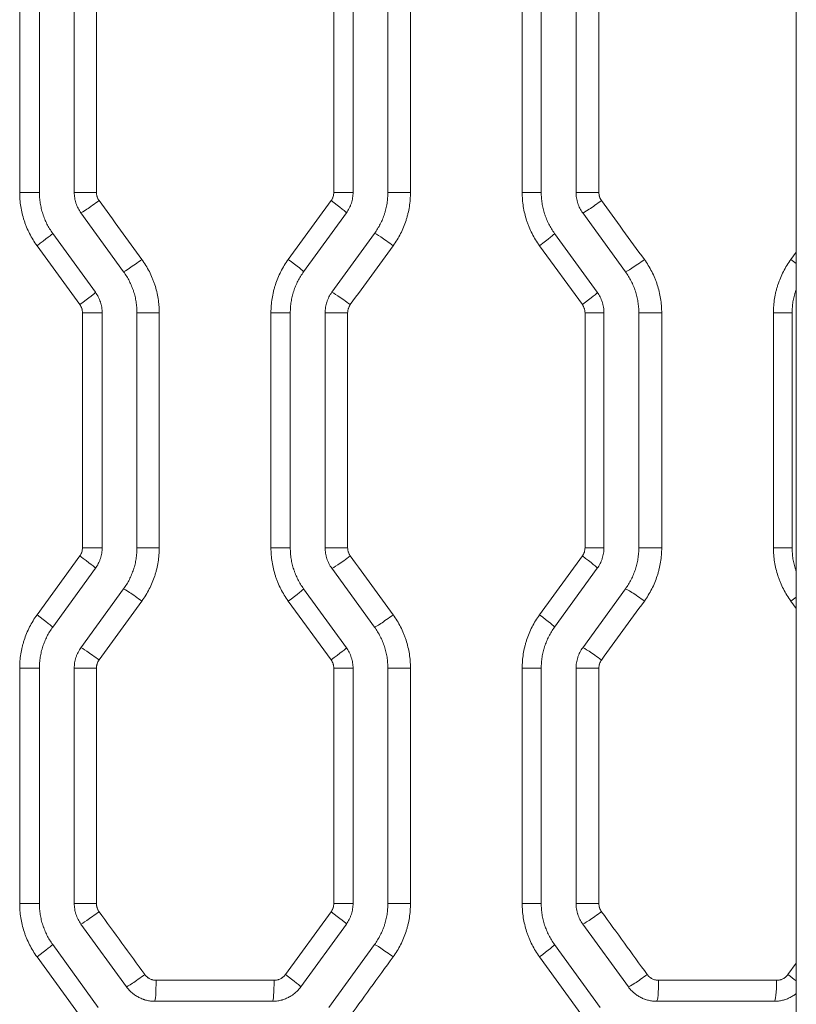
# Model space of a CAD drawing. Header units: millimetres. Extents: x 0 to 594, y 0 to 420.
# Tile 346 of 420: x 313.53 to 319.1, y 327.56 to 334.62. Entities that reach past the tile are written whole.
import ezdxf

# ---------------------------------------------------------------- set-up
doc = ezdxf.new("R2010")
doc.units = ezdxf.units.MM
doc.layers.add('1', color=7, linetype='Continuous', true_color=0xffffff)

msp = doc.modelspace()

# ---------------------------------------------------------------- linework, layer by layer
at = {"layer": '1', "color": 155, "linetype": 'Continuous', "lineweight": 13}
for p, q in [((319.0988, 345.8963), (319.0988, 324.8578)), ((313.529, 333.3795), (313.529, 335.0671)), ((313.6704, 335.0671), (313.6704, 333.3795)), ((313.9204, 335.0671), (313.9204, 333.3795)), ((314.0795, 335.0671), (314.0795, 333.3795)), ((315.7821, 333.3795), (315.7821, 335.0671)), ((315.9204, 335.0671), (315.9204, 333.3795)), ((316.1704, 335.0671), (316.1704, 333.3795)), ((316.3323, 335.0671), (316.3323, 333.3795)), ((317.1339, 333.3795), (317.1339, 335.0671)), ((317.2704, 335.0671), (317.2704, 333.3795)), ((317.5204, 335.0671), (317.5204, 333.3795)), ((317.684, 335.0671), (317.684, 333.3795)), ((313.6704, 333.3795), (313.529, 333.3795)), ((314.0795, 333.3795), (313.9204, 333.3795)), ((315.9204, 333.3795), (315.7821, 333.3795)), ((316.3323, 333.3795), (316.1704, 333.3795)), ((317.1339, 333.3795), (317.2704, 333.3795)), ((317.684, 333.3795), (317.5204, 333.3795)), ((315.4558, 332.8985), (315.763, 333.3208)), ((313.9681, 333.2326), (314.2749, 332.8104)), ((315.8726, 333.2326), (315.5659, 332.8104)), ((317.5681, 333.2326), (317.8749, 332.8104)), ((313.7659, 333.0856), (314.0726, 332.6634)), ((316.0749, 333.0856), (315.7681, 332.6634)), ((317.3659, 333.0856), (317.6726, 332.6634)), ((313.9605, 332.5753), (313.6533, 332.9975)), ((317.5654, 332.5753), (317.2583, 332.9975)), ((319.0607, 332.8985), (319.0988, 332.9509)), ((313.9796, 332.5165), (314.1204, 332.5165)), ((313.9796, 330.8314), (313.9796, 332.5165)), ((314.1204, 332.5165), (314.1204, 330.8314)), ((314.3704, 332.5165), (314.3704, 330.8314)), ((314.5301, 332.5165), (314.3704, 332.5165)), ((314.5301, 332.5165), (314.5301, 330.8314)), ((315.3315, 332.5165), (315.4704, 332.5165)), ((315.3315, 330.8314), (315.3315, 332.5165)), ((315.4704, 332.5165), (315.4704, 330.8314)), ((315.8818, 332.5165), (315.7204, 332.5165)), ((315.7204, 332.5165), (315.7204, 330.8314)), ((315.8818, 332.5165), (315.8818, 330.8314)), ((317.5846, 332.5165), (317.7204, 332.5165)), ((317.5846, 330.8314), (317.5846, 332.5165)), ((317.7204, 332.5165), (317.7204, 330.8314)), ((317.9704, 332.5165), (317.9704, 330.8314)), ((318.1346, 332.5165), (317.9704, 332.5165)), ((318.1346, 332.5165), (318.1346, 330.8314)), ((318.9364, 332.5165), (319.0704, 332.5165)), ((318.9364, 330.8314), (318.9364, 332.5165)), ((319.0704, 332.5165), (319.0704, 330.8314)), ((314.1204, 330.8314), (313.9796, 330.8314)), ((314.5301, 330.8314), (314.3704, 330.8314)), ((315.3315, 330.8314), (315.4704, 330.8314)), ((315.8818, 330.8314), (315.7204, 330.8314)), ((317.7204, 330.8314), (317.5846, 330.8314)), ((318.1346, 330.8314), (317.9704, 330.8314)), ((318.9364, 330.8314), (319.0704, 330.8314)), ((313.6533, 330.3504), (313.9605, 330.7726)), ((317.2583, 330.3504), (317.5654, 330.7726)), ((314.0726, 330.6844), (313.7659, 330.2622)), ((315.7681, 330.6844), (316.0749, 330.2622)), ((317.6726, 330.6844), (317.3659, 330.2622)), ((314.2749, 330.5375), (313.9681, 330.1153)), ((315.5659, 330.5375), (315.8726, 330.1153)), ((317.8749, 330.5375), (317.5681, 330.1153)), ((315.763, 330.0271), (315.4558, 330.4493)), ((319.0988, 330.397), (319.0607, 330.4493)), ((313.529, 329.9683), (313.6704, 329.9683)), ((313.529, 328.2808), (313.529, 329.9683)), ((313.6704, 329.9683), (313.6704, 328.2808)), ((313.9204, 329.9683), (313.9204, 328.2808)), ((314.0795, 329.9683), (313.9204, 329.9683)), ((314.0795, 329.9683), (314.0795, 328.2808)), ((315.7821, 329.9683), (315.9204, 329.9683)), ((315.7821, 328.2808), (315.7821, 329.9683)), ((315.9204, 329.9683), (315.9204, 328.2808)), ((316.3323, 329.9683), (316.1704, 329.9683)), ((316.1704, 329.9683), (316.1704, 328.2808)), ((316.3323, 329.9683), (316.3323, 328.2808)), ((317.1339, 329.9683), (317.2704, 329.9683)), ((317.1339, 328.2808), (317.1339, 329.9683)), ((317.2704, 329.9683), (317.2704, 328.2808)), ((317.5204, 329.9683), (317.5204, 328.2808)), ((317.684, 329.9683), (317.5204, 329.9683)), ((317.684, 329.9683), (317.684, 328.2808)), ((313.529, 328.2808), (313.6704, 328.2808)), ((314.0795, 328.2808), (313.9204, 328.2808)), ((315.7821, 328.2808), (315.9204, 328.2808)), ((316.3323, 328.2808), (316.1704, 328.2808)), ((317.1339, 328.2808), (317.2704, 328.2808)), ((317.684, 328.2808), (317.5204, 328.2808)), ((315.4351, 327.7714), (315.763, 328.222)), ((313.9681, 328.1338), (314.2955, 327.6832)), ((315.8726, 328.1338), (315.5452, 327.6832)), ((317.5681, 328.1338), (317.8955, 327.6832)), ((313.7659, 327.9869), (314.0932, 327.5363)), ((316.0749, 327.9869), (315.7475, 327.5363)), ((317.3659, 327.9869), (317.6932, 327.5363)), ((313.9811, 327.4481), (313.6533, 327.8987)), ((317.5861, 327.4481), (317.2583, 327.8987)), ((319.0401, 327.7714), (319.0988, 327.8521)), ((314.5077, 327.7302), (315.3541, 327.7302)), ((318.1127, 327.7302), (318.9591, 327.7302)), ((314.4977, 327.5802), (315.343, 327.5802)), ((318.0977, 327.5802), (318.943, 327.5802))]:
    msp.add_line(p, q, dxfattribs=at)
for centre, major_axis, ratio, start_param, end_param in [((314.0892, 333.3209), (0.1214, 0.0882), 0.036959, 3.191974, 4.763219), ((315.7513, 333.3208), (-0.1214, 0.0882), 0.045937, 3.141593, 4.649246), ((317.6887, 333.321), (0.1214, 0.0882), 0.056423, 3.218657, 4.789901), ((313.6445, 332.9975), (-0.1214, -0.0882), 0.034563, 1.618332, 3.141593), ((316.1957, 332.9973), (0.1214, -0.0882), 0.048337, 1.504357, 3.075602), ((317.2445, 332.9975), (-0.1214, -0.0882), 0.054019, 1.64501, 3.141593), ((314.3959, 332.8987), (0.1214, 0.0882), 0.038614, 3.194246, 4.765491), ((315.4445, 332.8985), (-0.1214, 0.0882), 0.044279, 3.141593, 4.65152), ((317.9954, 332.8988), (0.1214, 0.0882), 0.058086, 3.220933, 4.792177), ((319.0445, 332.8985), (-0.1214, 0.0882), 0.063788, 4.29531, 4.624817), ((313.9513, 332.5753), (-0.1214, -0.0882), 0.036217, 1.620604, 3.141593), ((315.889, 332.5751), (0.1214, -0.0882), 0.046679, 1.506631, 3.077875), ((317.5513, 332.5753), (-0.1214, -0.0882), 0.055681, 1.647286, 3.141593), ((313.9513, 330.7726), (-0.1214, 0.0882), 0.036217, 3.141593, 4.662582), ((315.889, 330.7728), (0.1214, 0.0882), 0.046679, 3.20531, 4.776554), ((317.5513, 330.7726), (-0.1214, 0.0882), 0.055681, 3.141593, 4.6359), ((314.3959, 330.4492), (0.1214, -0.0882), 0.038614, 1.517695, 3.088939), ((315.4445, 330.4493), (-0.1214, -0.0882), 0.044279, 1.631666, 3.141593), ((317.9954, 330.4491), (0.1214, -0.0882), 0.058086, 1.491008, 3.062252), ((319.0445, 330.4493), (-0.1214, -0.0882), 0.063788, 1.658368, 1.987876), ((313.6445, 330.3504), (-0.1214, 0.0882), 0.034563, 3.141593, 4.664853), ((316.1957, 330.3506), (0.1214, 0.0882), 0.048337, 3.207584, 4.778828), ((317.2445, 330.3504), (-0.1214, 0.0882), 0.054019, 3.141593, 4.638175), ((314.0892, 330.027), (0.1214, -0.0882), 0.036959, 1.519967, 3.091211), ((315.7513, 330.0271), (-0.1214, -0.0882), 0.045937, 1.633939, 3.141593), ((317.6887, 330.0269), (0.1214, -0.0882), 0.056423, 1.493284, 3.064528), ((314.0892, 328.2221), (0.1214, 0.0882), 0.036959, 3.191974, 4.763219), ((315.7513, 328.222), (-0.1214, 0.0882), 0.045937, 3.141593, 4.649246), ((317.6887, 328.2223), (0.1214, 0.0882), 0.056423, 3.218657, 4.789901), ((313.6445, 327.8987), (-0.1214, -0.0882), 0.034563, 1.618332, 3.141593), ((316.1957, 327.8985), (0.1214, -0.0882), 0.048337, 1.504357, 3.075602), ((317.2445, 327.8987), (-0.1214, -0.0882), 0.054019, 1.64501, 3.141593), ((314.4165, 327.7715), (0.1214, 0.0882), 0.038725, 3.194399, 4.765643), ((314.4977, 327.7302), (0, 0.15), 0.066536, 3.141593, 4.712389), ((315.343, 327.7302), (0, 0.15), 0.074264, 3.141593, 4.712389), ((315.4239, 327.7714), (-0.1214, 0.0882), 0.044167, 3.141593, 4.651672), ((318.0161, 327.7717), (0.1214, 0.0882), 0.058198, 3.221086, 4.79233), ((318.0977, 327.7302), (0, 0.15), 0.09945, 3.141593, 4.712389), ((318.943, 327.7302), (0, 0.15), 0.107178, 3.141593, 4.712389), ((319.0239, 327.7714), (-0.1214, 0.0882), 0.063676, 4.09406, 4.62497)]:
    msp.add_ellipse(centre, major_axis=major_axis, ratio=ratio, start_param=start_param, end_param=end_param, dxfattribs=at)
for points, knots in [([(313.6533, 332.9975), (313.6432, 333.0113), (313.6337, 333.0255), (313.6159, 333.0546), (313.5993, 333.0842), (313.5851, 333.1151), (313.5753, 333.1387), (313.5722, 333.1466), (313.5677, 333.1587), (313.5663, 333.1627), (313.5635, 333.1708), (313.5621, 333.1749), (313.5555, 333.1952), (313.5509, 333.2116), (313.543, 333.2446), (313.5364, 333.2778), (313.5324, 333.3114), (313.5297, 333.3453), (313.529, 333.3624), (313.529, 333.3795)], [0, 0, 0, 0, 0.125, 0.125, 0.25, 0.375, 0.375, 0.4375, 0.4375, 0.46875, 0.46875, 0.5, 0.5, 0.625, 0.625, 0.75, 0.875, 0.875, 1, 1, 1, 1]), ([(313.6704, 333.3795), (313.6704, 333.3663), (313.6709, 333.3532), (313.6729, 333.3272), (313.676, 333.3013), (313.6811, 333.2757), (313.6872, 333.2504), (313.6907, 333.2378), (313.6958, 333.2221), (313.6968, 333.219), (313.699, 333.2128), (313.7001, 333.2096), (313.7035, 333.2004), (313.7059, 333.1943), (313.7134, 333.1761), (313.7244, 333.1523), (313.7371, 333.1295), (313.7508, 333.1072), (313.7581, 333.0963), (313.7659, 333.0856)], [0, 0, 0, 0, 0.125, 0.125, 0.25, 0.375, 0.375, 0.5, 0.5, 0.53125, 0.53125, 0.5625, 0.5625, 0.625, 0.625, 0.75, 0.875, 0.875, 1, 1, 1, 1]), ([(313.9204, 333.3795), (313.9204, 333.3663), (313.9214, 333.3533), (313.9245, 333.3339), (313.9258, 333.3275), (313.928, 333.3179), (313.9289, 333.3148), (313.9307, 333.3084), (313.9316, 333.3053), (313.9367, 333.2896), (313.9417, 333.2776), (313.9535, 333.2544), (313.9604, 333.2433), (313.9681, 333.2326)], [0, 0, 0, 0, 0.25, 0.25, 0.375, 0.375, 0.4375, 0.4375, 0.5, 0.5, 0.75, 0.75, 1, 1, 1, 1]), ([(314.0795, 333.3795), (314.0795, 333.3743), (314.0799, 333.3691), (314.0811, 333.3613), (314.0816, 333.3588), (314.0826, 333.3549), (314.0829, 333.3537), (314.0836, 333.3511), (314.084, 333.3499), (314.086, 333.3437), (314.088, 333.3389), (314.0916, 333.3319), (314.0935, 333.3285), (314.0956, 333.3252), (314.097, 333.323), (314.0978, 333.3219), (314.0986, 333.3209)], [0, 0, 0, 0, 0.25, 0.25, 0.375, 0.375, 0.4375, 0.4375, 0.5, 0.5, 0.75, 0.75, 0.875, 0.9375, 0.9375, 1, 1, 1, 1]), ([(315.763, 333.3208), (315.7661, 333.325), (315.7688, 333.3295), (315.7724, 333.3365), (315.774, 333.34), (315.7755, 333.3437), (315.7764, 333.3462), (315.7768, 333.3474), (315.7788, 333.3537), (315.78, 333.3588), (315.7817, 333.369), (315.7821, 333.3743), (315.7821, 333.3795)], [0, 0, 0, 0, 0.25, 0.25, 0.375, 0.4375, 0.4375, 0.5, 0.5, 0.75, 0.75, 1, 1, 1, 1]), ([(315.9204, 333.3795), (315.9204, 333.3663), (315.9193, 333.3533), (315.9153, 333.3276), (315.9122, 333.3149), (315.9072, 333.2993), (315.9061, 333.2962), (315.9038, 333.29), (315.9026, 333.2869), (315.8988, 333.2778), (315.8961, 333.2719), (315.8872, 333.2544), (315.8804, 333.2433), (315.8726, 333.2326)], [0, 0, 0, 0, 0.25, 0.25, 0.5, 0.5, 0.5625, 0.5625, 0.625, 0.625, 0.75, 0.75, 1, 1, 1, 1]), ([(316.1704, 333.3795), (316.1704, 333.3663), (316.1698, 333.3532), (316.1678, 333.3271), (316.1647, 333.3011), (316.1596, 333.2755), (316.155, 333.2563), (316.1533, 333.25), (316.1507, 333.2405), (316.1497, 333.2373), (316.1478, 333.231), (316.1468, 333.2279), (316.1417, 333.2122), (316.1372, 333.2), (316.1272, 333.1759), (316.1163, 333.1522), (316.1036, 333.1295), (316.0899, 333.1072), (316.0826, 333.0963), (316.0749, 333.0856)], [0, 0, 0, 0, 0.125, 0.125, 0.25, 0.375, 0.375, 0.4375, 0.4375, 0.46875, 0.46875, 0.5, 0.5, 0.625, 0.625, 0.75, 0.875, 0.875, 1, 1, 1, 1]), ([(316.3323, 333.3795), (316.3323, 333.3624), (316.3317, 333.3453), (316.329, 333.3113), (316.325, 333.2776), (316.3183, 333.2442), (316.3123, 333.2194), (316.3091, 333.207), (316.3055, 333.1946), (316.303, 333.1864), (316.3017, 333.1823), (316.2951, 333.162), (316.2891, 333.146), (316.2761, 333.1146), (316.2619, 333.0839), (316.2453, 333.0543), (316.2276, 333.0253), (316.2181, 333.0112), (316.208, 332.9973)], [0, 0, 0, 0, 0.125, 0.125, 0.25, 0.375, 0.375, 0.4375, 0.46875, 0.46875, 0.5, 0.5, 0.625, 0.625, 0.75, 0.875, 0.875, 1, 1, 1, 1]), ([(317.2583, 332.9975), (317.2482, 333.0113), (317.2387, 333.0255), (317.2209, 333.0545), (317.2043, 333.0841), (317.19, 333.115), (317.1802, 333.1386), (317.1771, 333.1466), (317.1727, 333.1586), (317.1712, 333.1627), (317.1684, 333.1708), (317.167, 333.1748), (317.1604, 333.1952), (317.1558, 333.2115), (317.1479, 333.2445), (317.1413, 333.2778), (317.1373, 333.3114), (317.1346, 333.3453), (317.1339, 333.3624), (317.1339, 333.3795)], [0, 0, 0, 0, 0.125, 0.125, 0.25, 0.375, 0.375, 0.4375, 0.4375, 0.46875, 0.46875, 0.5, 0.5, 0.625, 0.625, 0.75, 0.875, 0.875, 1, 1, 1, 1]), ([(317.2704, 333.3795), (317.2704, 333.3663), (317.2709, 333.3532), (317.2729, 333.3271), (317.276, 333.3012), (317.2811, 333.2757), (317.2872, 333.2503), (317.2907, 333.2377), (317.2958, 333.2221), (317.2969, 333.2189), (317.299, 333.2127), (317.3001, 333.2096), (317.3035, 333.2003), (317.3059, 333.1942), (317.3135, 333.176), (317.3244, 333.1523), (317.3435, 333.1181), (317.3581, 333.0963), (317.3659, 333.0856)], [0, 0, 0, 0, 0.125, 0.125, 0.25, 0.375, 0.375, 0.5, 0.5, 0.53125, 0.53125, 0.5625, 0.5625, 0.625, 0.625, 0.75, 0.875, 1, 1, 1, 1]), ([(317.5204, 333.3795), (317.5204, 333.3663), (317.5214, 333.3533), (317.5245, 333.3339), (317.5258, 333.3275), (317.5281, 333.3179), (317.5289, 333.3148), (317.5307, 333.3084), (317.5316, 333.3053), (317.5367, 333.2896), (317.5417, 333.2776), (317.5536, 333.2544), (317.5604, 333.2433), (317.5681, 333.2326)], [0, 0, 0, 0, 0.25, 0.25, 0.375, 0.375, 0.4375, 0.4375, 0.5, 0.5, 0.75, 0.75, 1, 1, 1, 1]), ([(317.684, 333.3795), (317.684, 333.3743), (317.6844, 333.3691), (317.6857, 333.3613), (317.6862, 333.3588), (317.6871, 333.355), (317.6874, 333.3537), (317.6882, 333.3512), (317.6885, 333.3499), (317.6906, 333.3437), (317.6926, 333.3389), (317.6961, 333.332), (317.698, 333.3286), (317.7001, 333.3253), (317.7016, 333.3232), (317.7023, 333.3221), (317.7031, 333.321)], [0, 0, 0, 0, 0.25, 0.25, 0.375, 0.375, 0.4375, 0.4375, 0.5, 0.5, 0.75, 0.75, 0.875, 0.9375, 0.9375, 1, 1, 1, 1]), ([(314.4057, 332.8987), (314.4158, 332.8848), (314.4253, 332.8706), (314.4431, 332.8416), (314.4597, 332.8119), (314.474, 332.781), (314.4838, 332.7574), (314.4869, 332.7494), (314.4913, 332.7374), (314.4928, 332.7333), (314.4956, 332.7252), (314.497, 332.7212), (314.5036, 332.7009), (314.5082, 332.6845), (314.5161, 332.6515), (314.5227, 332.6183), (314.5267, 332.5846), (314.5287, 332.5592), (314.5295, 332.5464), (314.5298, 332.5336), (314.53, 332.5251), (314.5301, 332.5208), (314.5301, 332.5165)], [0, 0, 0, 0, 0.125, 0.125, 0.25, 0.375, 0.375, 0.4375, 0.4375, 0.46875, 0.46875, 0.5, 0.5, 0.625, 0.625, 0.75, 0.875, 0.875, 0.9375, 0.96875, 0.96875, 1, 1, 1, 1]), ([(315.3315, 332.5165), (315.3315, 332.5336), (315.3322, 332.5507), (315.3348, 332.5847), (315.3389, 332.6184), (315.3455, 332.6518), (315.3515, 332.6766), (315.3536, 332.6849), (315.3571, 332.6973), (315.3584, 332.7014), (315.3608, 332.7096), (315.3621, 332.7137), (315.3688, 332.734), (315.3747, 332.7499), (315.3877, 332.7813), (315.4019, 332.812), (315.4185, 332.8415), (315.4362, 332.8705), (315.4457, 332.8847), (315.4558, 332.8985)], [0, 0, 0, 0, 0.125, 0.125, 0.25, 0.375, 0.375, 0.4375, 0.4375, 0.46875, 0.46875, 0.5, 0.5, 0.625, 0.625, 0.75, 0.875, 0.875, 1, 1, 1, 1]), ([(318.0102, 332.8988), (318.0203, 332.8849), (318.0298, 332.8707), (318.0476, 332.8417), (318.0642, 332.8121), (318.0785, 332.7812), (318.0883, 332.7575), (318.0914, 332.7496), (318.0959, 332.7375), (318.0973, 332.7335), (318.1001, 332.7254), (318.1015, 332.7213), (318.1081, 332.701), (318.1127, 332.6846), (318.1206, 332.6516), (318.1272, 332.6184), (318.1312, 332.5847), (318.1332, 332.5592), (318.134, 332.5465), (318.1344, 332.5336), (318.1345, 332.5251), (318.1346, 332.5208), (318.1346, 332.5165)], [0, 0, 0, 0, 0.125, 0.125, 0.25, 0.375, 0.375, 0.4375, 0.4375, 0.46875, 0.46875, 0.5, 0.5, 0.625, 0.625, 0.75, 0.875, 0.875, 0.9375, 0.96875, 0.96875, 1, 1, 1, 1]), ([(318.9364, 332.5165), (318.9364, 332.5337), (318.9371, 332.5507), (318.9398, 332.5847), (318.9438, 332.6184), (318.9504, 332.6518), (318.9564, 332.6767), (318.9586, 332.6849), (318.9621, 332.6973), (318.9633, 332.7014), (318.9658, 332.7096), (318.9671, 332.7137), (318.9737, 332.734), (318.9796, 332.75), (318.9926, 332.7813), (319.0069, 332.812), (319.0234, 332.8416), (319.0412, 332.8705), (319.0506, 332.8847), (319.0607, 332.8985)], [0, 0, 0, 0, 0.125, 0.125, 0.25, 0.375, 0.375, 0.4375, 0.4375, 0.46875, 0.46875, 0.5, 0.5, 0.625, 0.625, 0.75, 0.875, 0.875, 1, 1, 1, 1]), ([(314.2749, 332.8104), (314.2826, 332.7997), (314.2899, 332.7888), (314.3036, 332.7665), (314.3163, 332.7437), (314.3273, 332.7199), (314.3348, 332.7017), (314.3372, 332.6956), (314.3406, 332.6863), (314.3417, 332.6832), (314.3439, 332.677), (314.345, 332.6739), (314.35, 332.6582), (314.3536, 332.6456), (314.3596, 332.6203), (314.3647, 332.5947), (314.3678, 332.5689), (314.3698, 332.5428), (314.3704, 332.5297), (314.3704, 332.5165)], [0, 0, 0, 0, 0.125, 0.125, 0.25, 0.375, 0.375, 0.4375, 0.4375, 0.46875, 0.46875, 0.5, 0.5, 0.625, 0.625, 0.75, 0.875, 0.875, 1, 1, 1, 1]), ([(315.5659, 332.8104), (315.5581, 332.7997), (315.5508, 332.7888), (315.5372, 332.7665), (315.5245, 332.7438), (315.5136, 332.7202), (315.5036, 332.6961), (315.499, 332.6838), (315.4939, 332.6682), (315.4929, 332.665), (315.491, 332.6587), (315.4901, 332.6555), (315.4874, 332.646), (315.4857, 332.6397), (315.4811, 332.6205), (315.476, 332.5949), (315.473, 332.5689), (315.4709, 332.5428), (315.4704, 332.5297), (315.4704, 332.5165)], [0, 0, 0, 0, 0.125, 0.125, 0.25, 0.375, 0.375, 0.5, 0.5, 0.53125, 0.53125, 0.5625, 0.5625, 0.625, 0.625, 0.75, 0.875, 0.875, 1, 1, 1, 1]), ([(317.8749, 332.8104), (317.8826, 332.7997), (317.8899, 332.7888), (317.9036, 332.7665), (317.9163, 332.7437), (317.9273, 332.7199), (317.9348, 332.7018), (317.9372, 332.6957), (317.9406, 332.6864), (317.9417, 332.6833), (317.9439, 332.6771), (317.9449, 332.6739), (317.95, 332.6583), (317.9536, 332.6457), (317.9596, 332.6203), (317.9647, 332.5948), (317.9678, 332.5689), (317.9698, 332.5428), (317.9704, 332.5297), (317.9704, 332.5165)], [0, 0, 0, 0, 0.125, 0.125, 0.25, 0.375, 0.375, 0.4375, 0.4375, 0.46875, 0.46875, 0.5, 0.5, 0.625, 0.625, 0.75, 0.875, 0.875, 1, 1, 1, 1]), ([(314.0726, 332.6634), (314.0804, 332.6527), (314.0872, 332.6416), (314.099, 332.6184), (314.104, 332.6064), (314.1091, 332.5907), (314.1101, 332.5876), (314.1119, 332.5812), (314.1127, 332.578), (314.115, 332.5685), (314.1163, 332.5621), (314.1193, 332.5427), (314.1204, 332.5297), (314.1204, 332.5165)], [0, 0, 0, 0, 0.25, 0.25, 0.5, 0.5, 0.5625, 0.5625, 0.625, 0.625, 0.75, 0.75, 1, 1, 1, 1]), ([(315.7681, 332.6634), (315.7604, 332.6527), (315.7535, 332.6416), (315.7446, 332.6241), (315.7419, 332.6182), (315.7381, 332.6091), (315.7369, 332.6061), (315.7347, 332.5999), (315.7336, 332.5968), (315.7285, 332.5811), (315.7255, 332.5684), (315.7214, 332.5427), (315.7204, 332.5297), (315.7204, 332.5165)], [0, 0, 0, 0, 0.25, 0.25, 0.375, 0.375, 0.4375, 0.4375, 0.5, 0.5, 0.75, 0.75, 1, 1, 1, 1]), ([(317.6726, 332.6634), (317.6804, 332.6527), (317.6872, 332.6416), (317.699, 332.6184), (317.704, 332.6064), (317.7091, 332.5907), (317.7101, 332.5876), (317.7119, 332.5812), (317.7127, 332.578), (317.715, 332.5685), (317.7163, 332.5621), (317.7193, 332.5427), (317.7204, 332.5297), (317.7204, 332.5165)], [0, 0, 0, 0, 0.25, 0.25, 0.5, 0.5, 0.5625, 0.5625, 0.625, 0.625, 0.75, 0.75, 1, 1, 1, 1]), ([(319.0965, 332.676), (319.096, 332.6744), (319.0955, 332.6729), (319.0939, 332.6682), (319.093, 332.6651), (319.091, 332.6588), (319.0901, 332.6556), (319.0874, 332.6461), (319.0858, 332.6397), (319.0812, 332.6206), (319.076, 332.5949), (319.073, 332.569), (319.0709, 332.5428), (319.0704, 332.5297), (319.0704, 332.5165)], [0, 0, 0, 0, 0.029774, 0.029774, 0.090413, 0.090413, 0.151052, 0.151052, 0.27233, 0.27233, 0.514887, 0.757443, 0.757443, 1, 1, 1, 1]), ([(313.9796, 332.5165), (313.9796, 332.5218), (313.9792, 332.527), (313.978, 332.5347), (313.9772, 332.5386), (313.9762, 332.5424), (313.9755, 332.5449), (313.9751, 332.5462), (313.9731, 332.5524), (313.9691, 332.5621), (313.9636, 332.571), (313.9605, 332.5753)], [0, 0, 0, 0, 0.25, 0.25, 0.375, 0.4375, 0.4375, 0.5, 0.5, 0.75, 1, 1, 1, 1]), ([(315.9008, 332.5751), (315.8978, 332.5708), (315.8923, 332.5619), (315.8883, 332.5523), (315.8863, 332.5461), (315.8859, 332.5448), (315.8852, 332.5423), (315.8848, 332.541), (315.8839, 332.5372), (315.8834, 332.5347), (315.8822, 332.5269), (315.8818, 332.5217), (315.8818, 332.5165)], [0, 0, 0, 0, 0.25, 0.5, 0.5, 0.5625, 0.5625, 0.625, 0.625, 0.75, 0.75, 1, 1, 1, 1]), ([(317.5846, 332.5165), (317.5846, 332.5218), (317.5841, 332.527), (317.5829, 332.5347), (317.5821, 332.5386), (317.5811, 332.5424), (317.5804, 332.5449), (317.58, 332.5462), (317.578, 332.5524), (317.574, 332.5621), (317.5685, 332.571), (317.5654, 332.5753)], [0, 0, 0, 0, 0.25, 0.25, 0.375, 0.4375, 0.4375, 0.5, 0.5, 0.75, 1, 1, 1, 1]), ([(313.9605, 330.7726), (313.9636, 330.7769), (313.9663, 330.7813), (313.9699, 330.7883), (313.9715, 330.7919), (313.973, 330.7956), (313.9739, 330.798), (313.9743, 330.7993), (313.9764, 330.8055), (313.9776, 330.8106), (313.9792, 330.8209), (313.9796, 330.8261), (313.9796, 330.8314)], [0, 0, 0, 0, 0.25, 0.25, 0.375, 0.4375, 0.4375, 0.5, 0.5, 0.75, 0.75, 1, 1, 1, 1]), ([(314.1204, 330.8314), (314.1204, 330.8182), (314.1193, 330.8052), (314.1153, 330.7795), (314.1122, 330.7668), (314.1072, 330.7511), (314.1061, 330.748), (314.1038, 330.7418), (314.1026, 330.7388), (314.0988, 330.7297), (314.0961, 330.7237), (314.0872, 330.7063), (314.0804, 330.6951), (314.0726, 330.6844)], [0, 0, 0, 0, 0.25, 0.25, 0.5, 0.5, 0.5625, 0.5625, 0.625, 0.625, 0.75, 0.75, 1, 1, 1, 1]), ([(314.3704, 330.8314), (314.3704, 330.8182), (314.3698, 330.8051), (314.3678, 330.779), (314.3647, 330.753), (314.3596, 330.7273), (314.355, 330.7082), (314.3533, 330.7019), (314.3507, 330.6924), (314.3497, 330.6892), (314.3478, 330.6829), (314.3468, 330.6797), (314.3417, 330.6641), (314.3372, 330.6518), (314.3272, 330.6277), (314.3163, 330.6041), (314.3036, 330.5814), (314.2899, 330.5591), (314.2826, 330.5482), (314.2749, 330.5375)], [0, 0, 0, 0, 0.125, 0.125, 0.25, 0.375, 0.375, 0.4375, 0.4375, 0.46875, 0.46875, 0.5, 0.5, 0.625, 0.625, 0.75, 0.875, 0.875, 1, 1, 1, 1]), ([(314.5301, 330.8314), (314.5301, 330.8142), (314.5294, 330.7971), (314.5267, 330.7632), (314.5227, 330.7295), (314.516, 330.6961), (314.5101, 330.6712), (314.5068, 330.6589), (314.5032, 330.6465), (314.5007, 330.6383), (314.4994, 330.6342), (314.4928, 330.6139), (314.4869, 330.5979), (314.4738, 330.5666), (314.4596, 330.5358), (314.4431, 330.5062), (314.4253, 330.4773), (314.4158, 330.4631), (314.4057, 330.4492)], [0, 0, 0, 0, 0.125, 0.125, 0.25, 0.375, 0.375, 0.4375, 0.46875, 0.46875, 0.5, 0.5, 0.625, 0.625, 0.75, 0.875, 0.875, 1, 1, 1, 1]), ([(315.4558, 330.4493), (315.4457, 330.4632), (315.4362, 330.4774), (315.4184, 330.5064), (315.4018, 330.536), (315.3876, 330.5669), (315.3778, 330.5905), (315.3746, 330.5985), (315.3702, 330.6105), (315.3687, 330.6146), (315.3659, 330.6227), (315.3646, 330.6267), (315.358, 330.6471), (315.3534, 330.6634), (315.3454, 330.6964), (315.3388, 330.7296), (315.3348, 330.7633), (315.3322, 330.7972), (315.3315, 330.8142), (315.3315, 330.8314)], [0, 0, 0, 0, 0.125, 0.125, 0.25, 0.375, 0.375, 0.4375, 0.4375, 0.46875, 0.46875, 0.5, 0.5, 0.625, 0.625, 0.75, 0.875, 0.875, 1, 1, 1, 1]), ([(315.4704, 330.8314), (315.4704, 330.8182), (315.4709, 330.8051), (315.4729, 330.779), (315.476, 330.7531), (315.4811, 330.7276), (315.4872, 330.7022), (315.4907, 330.6896), (315.4958, 330.6739), (315.4968, 330.6708), (315.499, 330.6646), (315.5001, 330.6615), (315.5035, 330.6522), (315.5059, 330.6461), (315.5135, 330.6279), (315.5244, 330.6042), (315.5372, 330.5814), (315.5508, 330.5591), (315.5581, 330.5482), (315.5659, 330.5375)], [0, 0, 0, 0, 0.125, 0.125, 0.25, 0.375, 0.375, 0.5, 0.5, 0.53125, 0.53125, 0.5625, 0.5625, 0.625, 0.625, 0.75, 0.875, 0.875, 1, 1, 1, 1]), ([(315.7204, 330.8314), (315.7204, 330.8182), (315.7214, 330.8051), (315.7245, 330.7858), (315.7258, 330.7794), (315.7281, 330.7698), (315.7289, 330.7666), (315.7307, 330.7603), (315.7316, 330.7571), (315.7367, 330.7415), (315.7417, 330.7294), (315.7535, 330.7063), (315.7604, 330.6951), (315.7681, 330.6844)], [0, 0, 0, 0, 0.25, 0.25, 0.375, 0.375, 0.4375, 0.4375, 0.5, 0.5, 0.75, 0.75, 1, 1, 1, 1]), ([(315.8818, 330.8314), (315.8818, 330.8261), (315.8822, 330.8209), (315.8834, 330.8132), (315.8839, 330.8106), (315.8848, 330.8068), (315.8852, 330.8055), (315.8859, 330.803), (315.8863, 330.8018), (315.8883, 330.7956), (315.8903, 330.7908), (315.8938, 330.7838), (315.8951, 330.7816), (315.8978, 330.7771), (315.8993, 330.7749), (315.9008, 330.7728)], [0, 0, 0, 0, 0.25, 0.25, 0.375, 0.375, 0.4375, 0.4375, 0.5, 0.5, 0.75, 0.75, 0.875, 0.875, 1, 1, 1, 1]), ([(317.5654, 330.7726), (317.5685, 330.7769), (317.5713, 330.7813), (317.5748, 330.7883), (317.5765, 330.7919), (317.5779, 330.7956), (317.5788, 330.798), (317.5793, 330.7993), (317.5813, 330.8055), (317.5825, 330.8106), (317.5841, 330.8209), (317.5846, 330.8261), (317.5846, 330.8314)], [0, 0, 0, 0, 0.25, 0.25, 0.375, 0.4375, 0.4375, 0.5, 0.5, 0.75, 0.75, 1, 1, 1, 1]), ([(317.7204, 330.8314), (317.7204, 330.8182), (317.7193, 330.8052), (317.7153, 330.7795), (317.7122, 330.7668), (317.7072, 330.7511), (317.7061, 330.748), (317.7038, 330.7418), (317.7026, 330.7388), (317.6988, 330.7297), (317.6961, 330.7237), (317.6872, 330.7063), (317.6804, 330.6951), (317.6726, 330.6844)], [0, 0, 0, 0, 0.25, 0.25, 0.5, 0.5, 0.5625, 0.5625, 0.625, 0.625, 0.75, 0.75, 1, 1, 1, 1]), ([(317.9704, 330.8314), (317.9704, 330.8182), (317.9698, 330.8051), (317.9678, 330.7789), (317.9647, 330.753), (317.9596, 330.7273), (317.955, 330.7082), (317.9533, 330.7018), (317.9506, 330.6923), (317.9497, 330.6892), (317.9478, 330.6828), (317.9468, 330.6797), (317.9417, 330.6641), (317.9372, 330.6518), (317.9272, 330.6277), (317.9163, 330.6041), (317.9035, 330.5813), (317.8899, 330.5591), (317.8826, 330.5482), (317.8749, 330.5375)], [0, 0, 0, 0, 0.125, 0.125, 0.25, 0.375, 0.375, 0.4375, 0.4375, 0.46875, 0.46875, 0.5, 0.5, 0.625, 0.625, 0.75, 0.875, 0.875, 1, 1, 1, 1]), ([(318.1346, 330.8314), (318.1346, 330.8142), (318.1339, 330.7971), (318.1312, 330.7632), (318.1272, 330.7294), (318.1206, 330.696), (318.1146, 330.6712), (318.1113, 330.6588), (318.1077, 330.6464), (318.1052, 330.6382), (318.1039, 330.6341), (318.0973, 330.6138), (318.0914, 330.5978), (318.0784, 330.5664), (318.0641, 330.5357), (318.0476, 330.5061), (318.0298, 330.4771), (318.0203, 330.4629), (318.0102, 330.4491)], [0, 0, 0, 0, 0.125, 0.125, 0.25, 0.375, 0.375, 0.4375, 0.46875, 0.46875, 0.5, 0.5, 0.625, 0.625, 0.75, 0.875, 0.875, 1, 1, 1, 1]), ([(319.0607, 330.4493), (319.0506, 330.4632), (319.0412, 330.4774), (319.0234, 330.5064), (319.0068, 330.536), (318.9925, 330.5668), (318.9827, 330.5905), (318.9796, 330.5984), (318.9752, 330.6105), (318.9737, 330.6145), (318.9709, 330.6226), (318.9695, 330.6267), (318.9629, 330.647), (318.9583, 330.6634), (318.9504, 330.6964), (318.9438, 330.7296), (318.9398, 330.7633), (318.9371, 330.7972), (318.9364, 330.8142), (318.9364, 330.8314)], [0, 0, 0, 0, 0.125, 0.125, 0.25, 0.375, 0.375, 0.4375, 0.4375, 0.46875, 0.46875, 0.5, 0.5, 0.625, 0.625, 0.75, 0.875, 0.875, 1, 1, 1, 1]), ([(319.0704, 330.8314), (319.0704, 330.8182), (319.0709, 330.805), (319.073, 330.779), (319.076, 330.7531), (319.0811, 330.7275), (319.0872, 330.7021), (319.0907, 330.6895), (319.0958, 330.6739), (319.0969, 330.6707), (319.0982, 330.6669), (319.0984, 330.6663), (319.0987, 330.6656)], [0, 0, 0, 0, 0.232322, 0.232322, 0.464644, 0.696965, 0.696965, 0.929287, 0.929287, 0.987368, 0.987368, 1, 1, 1, 1]), ([(313.529, 329.9683), (313.529, 329.9855), (313.5297, 330.0026), (313.5324, 330.0365), (313.5364, 330.0703), (313.543, 330.1036), (313.549, 330.1285), (313.5512, 330.1367), (313.5547, 330.1491), (313.5559, 330.1532), (313.5584, 330.1614), (313.5597, 330.1655), (313.5663, 330.1858), (313.5722, 330.2018), (313.5852, 330.2331), (313.5994, 330.2638), (313.616, 330.2934), (313.6337, 330.3223), (313.6432, 330.3365), (313.6533, 330.3504)], [0, 0, 0, 0, 0.125, 0.125, 0.25, 0.375, 0.375, 0.4375, 0.4375, 0.46875, 0.46875, 0.5, 0.5, 0.625, 0.625, 0.75, 0.875, 0.875, 1, 1, 1, 1]), ([(316.208, 330.3506), (316.2181, 330.3367), (316.2276, 330.3225), (316.2454, 330.2935), (316.262, 330.2639), (316.2762, 330.233), (316.2861, 330.2093), (316.2892, 330.2013), (316.2936, 330.1893), (316.2951, 330.1852), (316.2979, 330.1771), (316.2992, 330.1731), (316.3058, 330.1528), (316.3105, 330.1364), (316.3184, 330.1034), (316.325, 330.0702), (316.329, 330.0365), (316.331, 330.0111), (316.3317, 329.9983), (316.3321, 329.9855), (316.3323, 329.9769), (316.3323, 329.9726), (316.3323, 329.9683)], [0, 0, 0, 0, 0.125, 0.125, 0.25, 0.375, 0.375, 0.4375, 0.4375, 0.46875, 0.46875, 0.5, 0.5, 0.625, 0.625, 0.75, 0.875, 0.875, 0.9375, 0.96875, 0.96875, 1, 1, 1, 1]), ([(317.1339, 329.9683), (317.1339, 329.9855), (317.1346, 330.0026), (317.1373, 330.0365), (317.1413, 330.0703), (317.148, 330.1036), (317.154, 330.1285), (317.1561, 330.1368), (317.1596, 330.1491), (317.1608, 330.1533), (317.1633, 330.1615), (317.1646, 330.1655), (317.1712, 330.1859), (317.1772, 330.2018), (317.1902, 330.2331), (317.2044, 330.2639), (317.2209, 330.2934), (317.2387, 330.3224), (317.2482, 330.3365), (317.2583, 330.3504)], [0, 0, 0, 0, 0.125, 0.125, 0.25, 0.375, 0.375, 0.4375, 0.4375, 0.46875, 0.46875, 0.5, 0.5, 0.625, 0.625, 0.75, 0.875, 0.875, 1, 1, 1, 1]), ([(313.7659, 330.2622), (313.7581, 330.2516), (313.7508, 330.2406), (313.7372, 330.2184), (313.7245, 330.1956), (313.7135, 330.172), (313.7035, 330.1479), (313.699, 330.1356), (313.6939, 330.12), (313.6929, 330.1169), (313.691, 330.1106), (313.6901, 330.1074), (313.6874, 330.0979), (313.6857, 330.0915), (313.6811, 330.0724), (313.676, 330.0467), (313.673, 330.0208), (313.6709, 329.9947), (313.6704, 329.9815), (313.6704, 329.9683)], [0, 0, 0, 0, 0.125, 0.125, 0.25, 0.375, 0.375, 0.5, 0.5, 0.53125, 0.53125, 0.5625, 0.5625, 0.625, 0.625, 0.75, 0.875, 0.875, 1, 1, 1, 1]), ([(316.0749, 330.2622), (316.0826, 330.2516), (316.0899, 330.2406), (316.1036, 330.2183), (316.1163, 330.1955), (316.1273, 330.1718), (316.1348, 330.1536), (316.1372, 330.1475), (316.1406, 330.1382), (316.1417, 330.1351), (316.1439, 330.1289), (316.1449, 330.1258), (316.15, 330.1101), (316.1536, 330.0975), (316.1596, 330.0721), (316.1647, 330.0466), (316.1678, 330.0207), (316.1698, 329.9947), (316.1704, 329.9815), (316.1704, 329.9683)], [0, 0, 0, 0, 0.125, 0.125, 0.25, 0.375, 0.375, 0.4375, 0.4375, 0.46875, 0.46875, 0.5, 0.5, 0.625, 0.625, 0.75, 0.875, 0.875, 1, 1, 1, 1]), ([(317.3659, 330.2622), (317.3581, 330.2516), (317.3508, 330.2407), (317.3372, 330.2184), (317.3245, 330.1957), (317.3136, 330.1721), (317.3036, 330.148), (317.299, 330.1357), (317.2939, 330.1201), (317.2929, 330.1169), (317.291, 330.1106), (317.2901, 330.1074), (317.2874, 330.0979), (317.2857, 330.0916), (317.2811, 330.0724), (317.276, 330.0468), (317.273, 330.0208), (317.2709, 329.9947), (317.2704, 329.9815), (317.2704, 329.9683)], [0, 0, 0, 0, 0.125, 0.125, 0.25, 0.375, 0.375, 0.5, 0.5, 0.53125, 0.53125, 0.5625, 0.5625, 0.625, 0.625, 0.75, 0.875, 0.875, 1, 1, 1, 1]), ([(313.9681, 330.1153), (313.9604, 330.1046), (313.9535, 330.0934), (313.9446, 330.076), (313.9419, 330.07), (313.9381, 330.061), (313.9369, 330.0579), (313.9347, 330.0517), (313.9336, 330.0486), (313.9285, 330.033), (313.9255, 330.0203), (313.9214, 329.9946), (313.9204, 329.9815), (313.9204, 329.9683)], [0, 0, 0, 0, 0.25, 0.25, 0.375, 0.375, 0.4375, 0.4375, 0.5, 0.5, 0.75, 0.75, 1, 1, 1, 1]), ([(315.8726, 330.1153), (315.8804, 330.1046), (315.8872, 330.0935), (315.899, 330.0703), (315.904, 330.0582), (315.9091, 330.0426), (315.9101, 330.0394), (315.9119, 330.0331), (315.9127, 330.0299), (315.915, 330.0203), (315.9163, 330.0139), (315.9193, 329.9946), (315.9204, 329.9815), (315.9204, 329.9683)], [0, 0, 0, 0, 0.25, 0.25, 0.5, 0.5, 0.5625, 0.5625, 0.625, 0.625, 0.75, 0.75, 1, 1, 1, 1]), ([(317.5681, 330.1153), (317.5604, 330.1046), (317.5535, 330.0935), (317.5446, 330.076), (317.5419, 330.0701), (317.5381, 330.061), (317.5369, 330.0579), (317.5347, 330.0517), (317.5336, 330.0486), (317.5285, 330.033), (317.5255, 330.0203), (317.5214, 329.9946), (317.5204, 329.9815), (317.5204, 329.9683)], [0, 0, 0, 0, 0.25, 0.25, 0.375, 0.375, 0.4375, 0.4375, 0.5, 0.5, 0.75, 0.75, 1, 1, 1, 1]), ([(314.0986, 330.027), (314.0955, 330.0227), (314.09, 330.0138), (314.086, 330.0042), (314.084, 329.9979), (314.0836, 329.9967), (314.0829, 329.9942), (314.0825, 329.9929), (314.0816, 329.9891), (314.0811, 329.9865), (314.0799, 329.9788), (314.0795, 329.9736), (314.0795, 329.9683)], [0, 0, 0, 0, 0.25, 0.5, 0.5, 0.5625, 0.5625, 0.625, 0.625, 0.75, 0.75, 1, 1, 1, 1]), ([(315.7821, 329.9683), (315.7821, 329.9736), (315.7817, 329.9788), (315.7804, 329.9866), (315.7797, 329.9904), (315.7787, 329.9942), (315.778, 329.9968), (315.7776, 329.998), (315.7755, 330.0043), (315.7715, 330.0139), (315.7661, 330.0228), (315.763, 330.0271)], [0, 0, 0, 0, 0.25, 0.25, 0.375, 0.4375, 0.4375, 0.5, 0.5, 0.75, 1, 1, 1, 1]), ([(317.7031, 330.0269), (317.7, 330.0226), (317.6946, 330.0137), (317.6906, 330.0041), (317.6885, 329.9979), (317.6881, 329.9967), (317.6874, 329.9941), (317.6871, 329.9929), (317.6862, 329.9891), (317.6857, 329.9865), (317.6844, 329.9788), (317.684, 329.9736), (317.684, 329.9683)], [0, 0, 0, 0, 0.25, 0.5, 0.5, 0.5625, 0.5625, 0.625, 0.625, 0.75, 0.75, 1, 1, 1, 1]), ([(313.6533, 327.8987), (313.6432, 327.9126), (313.6337, 327.9268), (313.6159, 327.9558), (313.5993, 327.9854), (313.5851, 328.0163), (313.5753, 328.0399), (313.5722, 328.0479), (313.5677, 328.0599), (313.5663, 328.064), (313.5635, 328.0721), (313.5621, 328.0761), (313.5555, 328.0965), (313.5509, 328.1128), (313.543, 328.1458), (313.5364, 328.179), (313.5324, 328.2127), (313.5297, 328.2466), (313.529, 328.2636), (313.529, 328.2808)], [0, 0, 0, 0, 0.125, 0.125, 0.25, 0.375, 0.375, 0.4375, 0.4375, 0.46875, 0.46875, 0.5, 0.5, 0.625, 0.625, 0.75, 0.875, 0.875, 1, 1, 1, 1]), ([(313.6704, 328.2808), (313.6704, 328.2676), (313.6709, 328.2545), (313.6729, 328.2284), (313.676, 328.2025), (313.6811, 328.177), (313.6872, 328.1516), (313.6907, 328.139), (313.6958, 328.1234), (313.6968, 328.1202), (313.699, 328.114), (313.7001, 328.1109), (313.7035, 328.1016), (313.7059, 328.0955), (313.7134, 328.0773), (313.7244, 328.0536), (313.7371, 328.0308), (313.7508, 328.0085), (313.7581, 327.9976), (313.7659, 327.9869)], [0, 0, 0, 0, 0.125, 0.125, 0.25, 0.375, 0.375, 0.5, 0.5, 0.53125, 0.53125, 0.5625, 0.5625, 0.625, 0.625, 0.75, 0.875, 0.875, 1, 1, 1, 1]), ([(313.9204, 328.2808), (313.9204, 328.2676), (313.9214, 328.2545), (313.9245, 328.2352), (313.9258, 328.2288), (313.928, 328.2192), (313.9289, 328.216), (313.9307, 328.2097), (313.9316, 328.2065), (313.9367, 328.1909), (313.9417, 328.1788), (313.9535, 328.1557), (313.9604, 328.1445), (313.9681, 328.1338)], [0, 0, 0, 0, 0.25, 0.25, 0.375, 0.375, 0.4375, 0.4375, 0.5, 0.5, 0.75, 0.75, 1, 1, 1, 1]), ([(314.0795, 328.2808), (314.0795, 328.2755), (314.0799, 328.2703), (314.0811, 328.2626), (314.0816, 328.26), (314.0826, 328.2562), (314.0829, 328.2549), (314.0836, 328.2524), (314.084, 328.2511), (314.086, 328.2449), (314.088, 328.2401), (314.0916, 328.2332), (314.0935, 328.2298), (314.0956, 328.2265), (314.097, 328.2243), (314.0978, 328.2232), (314.0986, 328.2221)], [0, 0, 0, 0, 0.25, 0.25, 0.375, 0.375, 0.4375, 0.4375, 0.5, 0.5, 0.75, 0.75, 0.875, 0.9375, 0.9375, 1, 1, 1, 1]), ([(315.763, 328.222), (315.7661, 328.2263), (315.7688, 328.2307), (315.7724, 328.2377), (315.774, 328.2413), (315.7755, 328.245), (315.7764, 328.2474), (315.7768, 328.2487), (315.7788, 328.2549), (315.78, 328.26), (315.7817, 328.2703), (315.7821, 328.2755), (315.7821, 328.2808)], [0, 0, 0, 0, 0.25, 0.25, 0.375, 0.4375, 0.4375, 0.5, 0.5, 0.75, 0.75, 1, 1, 1, 1]), ([(315.9204, 328.2808), (315.9204, 328.2676), (315.9193, 328.2546), (315.9153, 328.2289), (315.9122, 328.2162), (315.9072, 328.2005), (315.9061, 328.1974), (315.9038, 328.1912), (315.9026, 328.1882), (315.8988, 328.1791), (315.8961, 328.1731), (315.8872, 328.1557), (315.8804, 328.1445), (315.8726, 328.1338)], [0, 0, 0, 0, 0.25, 0.25, 0.5, 0.5, 0.5625, 0.5625, 0.625, 0.625, 0.75, 0.75, 1, 1, 1, 1]), ([(316.1704, 328.2808), (316.1704, 328.2676), (316.1698, 328.2545), (316.1678, 328.2283), (316.1647, 328.2024), (316.1596, 328.1767), (316.155, 328.1576), (316.1533, 328.1512), (316.1507, 328.1417), (316.1497, 328.1386), (316.1478, 328.1323), (316.1468, 328.1291), (316.1417, 328.1135), (316.1372, 328.1012), (316.1272, 328.0771), (316.1163, 328.0535), (316.1036, 328.0308), (316.0899, 328.0085), (316.0826, 327.9976), (316.0749, 327.9869)], [0, 0, 0, 0, 0.125, 0.125, 0.25, 0.375, 0.375, 0.4375, 0.4375, 0.46875, 0.46875, 0.5, 0.5, 0.625, 0.625, 0.75, 0.875, 0.875, 1, 1, 1, 1]), ([(316.3323, 328.2808), (316.3323, 328.2636), (316.3317, 328.2465), (316.329, 328.2126), (316.325, 328.1788), (316.3183, 328.1455), (316.3123, 328.1206), (316.3091, 328.1082), (316.3055, 328.0959), (316.303, 328.0877), (316.3017, 328.0836), (316.2951, 328.0632), (316.2891, 328.0472), (316.2761, 328.0159), (316.2619, 327.9851), (316.2453, 327.9556), (316.2276, 327.9266), (316.2181, 327.9124), (316.208, 327.8985)], [0, 0, 0, 0, 0.125, 0.125, 0.25, 0.375, 0.375, 0.4375, 0.46875, 0.46875, 0.5, 0.5, 0.625, 0.625, 0.75, 0.875, 0.875, 1, 1, 1, 1]), ([(317.2583, 327.8987), (317.2482, 327.9126), (317.2387, 327.9268), (317.2209, 327.9558), (317.2043, 327.9854), (317.19, 328.0163), (317.1802, 328.0399), (317.1771, 328.0478), (317.1727, 328.0599), (317.1712, 328.0639), (317.1684, 328.072), (317.167, 328.0761), (317.1604, 328.0964), (317.1558, 328.1128), (317.1479, 328.1458), (317.1413, 328.179), (317.1373, 328.2127), (317.1346, 328.2466), (317.1339, 328.2636), (317.1339, 328.2808)], [0, 0, 0, 0, 0.125, 0.125, 0.25, 0.375, 0.375, 0.4375, 0.4375, 0.46875, 0.46875, 0.5, 0.5, 0.625, 0.625, 0.75, 0.875, 0.875, 1, 1, 1, 1]), ([(317.2704, 328.2808), (317.2704, 328.2676), (317.2709, 328.2545), (317.2729, 328.2284), (317.276, 328.2025), (317.2811, 328.1769), (317.2872, 328.1516), (317.2907, 328.1389), (317.2958, 328.1233), (317.2969, 328.1202), (317.299, 328.1139), (317.3001, 328.1108), (317.3035, 328.1016), (317.3059, 328.0955), (317.3135, 328.0773), (317.3244, 328.0536), (317.3435, 328.0194), (317.3581, 327.9976), (317.3659, 327.9869)], [0, 0, 0, 0, 0.125, 0.125, 0.25, 0.375, 0.375, 0.5, 0.5, 0.53125, 0.53125, 0.5625, 0.5625, 0.625, 0.625, 0.75, 0.875, 1, 1, 1, 1]), ([(317.5204, 328.2808), (317.5204, 328.2676), (317.5214, 328.2545), (317.5245, 328.2352), (317.5258, 328.2288), (317.5281, 328.2192), (317.5289, 328.216), (317.5307, 328.2097), (317.5316, 328.2065), (317.5367, 328.1909), (317.5417, 328.1788), (317.5536, 328.1557), (317.5604, 328.1445), (317.5681, 328.1338)], [0, 0, 0, 0, 0.25, 0.25, 0.375, 0.375, 0.4375, 0.4375, 0.5, 0.5, 0.75, 0.75, 1, 1, 1, 1]), ([(317.684, 328.2808), (317.684, 328.2755), (317.6844, 328.2703), (317.6857, 328.2626), (317.6862, 328.26), (317.6871, 328.2562), (317.6874, 328.2549), (317.6882, 328.2524), (317.6885, 328.2512), (317.6906, 328.245), (317.6926, 328.2402), (317.6961, 328.2333), (317.698, 328.2299), (317.7001, 328.2266), (317.7016, 328.2244), (317.7023, 328.2233), (317.7031, 328.2223)], [0, 0, 0, 0, 0.25, 0.25, 0.375, 0.375, 0.4375, 0.4375, 0.5, 0.5, 0.75, 0.75, 0.875, 0.9375, 0.9375, 1, 1, 1, 1]), ([(314.4264, 327.7715), (314.4287, 327.7683), (314.4337, 327.7622), (314.4395, 327.7567), (314.444, 327.7529), (314.4455, 327.7516), (314.4487, 327.7492), (314.4503, 327.7481), (314.4552, 327.7448), (314.462, 327.7409), (314.4693, 327.7377), (314.4739, 327.736), (314.4749, 327.7357), (314.4767, 327.7351), (314.4796, 327.7342), (314.4824, 327.7334), (314.4882, 327.732), (314.492, 327.7313), (314.4998, 327.7304), (314.5038, 327.7302), (314.5077, 327.7302)], [0, 0, 0, 0, 0.125, 0.25, 0.25, 0.3125, 0.3125, 0.375, 0.375, 0.5, 0.625, 0.625, 0.65625, 0.65625, 0.6875, 0.75, 0.75, 0.875, 0.875, 1, 1, 1, 1]), ([(315.3541, 327.7302), (315.3581, 327.7302), (315.3659, 327.7307), (315.3737, 327.732), (315.3794, 327.7334), (315.3814, 327.7339), (315.3851, 327.7351), (315.387, 327.7357), (315.3925, 327.7377), (315.3997, 327.7409), (315.4065, 327.7448), (315.4106, 327.7476), (315.4114, 327.7481), (315.413, 327.7493), (315.4154, 327.751), (315.4177, 327.7529), (315.4222, 327.7567), (315.425, 327.7594), (315.4303, 327.7652), (315.4328, 327.7682), (315.4351, 327.7714)], [0, 0, 0, 0, 0.125, 0.25, 0.25, 0.3125, 0.3125, 0.375, 0.375, 0.5, 0.625, 0.625, 0.65625, 0.65625, 0.6875, 0.75, 0.75, 0.875, 0.875, 1, 1, 1, 1]), ([(318.0309, 327.7717), (318.0332, 327.7684), (318.0383, 327.7623), (318.044, 327.7568), (318.0478, 327.7536), (318.0486, 327.7529), (318.0502, 327.7517), (318.0526, 327.7498), (318.055, 327.7481), (318.0599, 327.7449), (318.0668, 327.7409), (318.074, 327.7377), (318.0815, 327.735), (318.0853, 327.7339), (318.093, 327.732), (318.0969, 327.7313), (318.1047, 327.7304), (318.1087, 327.7302), (318.1127, 327.7302)], [0, 0, 0, 0, 0.125, 0.25, 0.25, 0.28125, 0.28125, 0.3125, 0.375, 0.375, 0.5, 0.625, 0.625, 0.75, 0.75, 0.875, 0.875, 1, 1, 1, 1]), ([(318.9591, 327.7302), (318.963, 327.7302), (318.9709, 327.7307), (318.9786, 327.732), (318.9844, 327.7334), (318.9863, 327.7339), (318.9901, 327.7351), (318.9919, 327.7357), (318.9974, 327.7377), (319.001, 327.7393), (319.008, 327.7428), (319.0114, 327.7448), (319.0155, 327.7476), (319.0163, 327.7481), (319.0179, 327.7493), (319.0203, 327.751), (319.0226, 327.7529), (319.0271, 327.7567), (319.0299, 327.7594), (319.0352, 327.7652), (319.0377, 327.7682), (319.0401, 327.7714)], [0, 0, 0, 0, 0.125, 0.25, 0.25, 0.3125, 0.3125, 0.375, 0.375, 0.5, 0.5, 0.625, 0.625, 0.65625, 0.65625, 0.6875, 0.75, 0.75, 0.875, 0.875, 1, 1, 1, 1]), ([(314.2955, 327.6832), (314.3013, 327.6752), (314.3138, 327.66), (314.328, 327.6464), (314.3374, 327.6384), (314.3393, 327.6368), (314.3432, 327.6337), (314.3451, 327.6322), (314.351, 327.6277), (314.355, 327.6249), (314.3672, 327.6167), (314.3757, 327.6118), (314.3931, 327.603), (314.402, 327.599), (314.4136, 327.5948), (314.416, 327.5939), (314.4206, 327.5924), (314.423, 327.5916), (314.4301, 327.5895), (314.4348, 327.5882), (314.4491, 327.5848), (314.4587, 327.5831), (314.4781, 327.5808), (314.4879, 327.5802), (314.4977, 327.5802)], [0, 0, 0, 0, 0.125, 0.25, 0.25, 0.28125, 0.28125, 0.3125, 0.3125, 0.375, 0.375, 0.5, 0.5, 0.625, 0.625, 0.65625, 0.65625, 0.6875, 0.6875, 0.75, 0.75, 0.875, 0.875, 1, 1, 1, 1]), ([(315.5452, 327.6832), (315.5394, 327.6752), (315.5332, 327.6676), (315.5199, 327.6533), (315.5129, 327.6465), (315.5017, 327.637), (315.496, 327.6324), (315.49, 327.628), (315.486, 327.6251), (315.484, 327.6237), (315.4737, 327.6169), (315.4652, 327.6119), (315.4478, 327.603), (315.4389, 327.5991), (315.4251, 327.594), (315.4205, 327.5924), (315.4134, 327.5903), (315.411, 327.5896), (315.4062, 327.5883), (315.4039, 327.5877), (315.3919, 327.5848), (315.3822, 327.5831), (315.3627, 327.5808), (315.3529, 327.5802), (315.343, 327.5802)], [0, 0, 0, 0, 0.125, 0.125, 0.25, 0.25, 0.3125, 0.34375, 0.34375, 0.375, 0.375, 0.5, 0.5, 0.625, 0.625, 0.6875, 0.6875, 0.71875, 0.71875, 0.75, 0.75, 0.875, 0.875, 1, 1, 1, 1]), ([(317.8955, 327.6832), (317.9013, 327.6752), (317.9138, 327.66), (317.928, 327.6464), (317.9374, 327.6383), (317.9393, 327.6368), (317.9432, 327.6337), (317.9451, 327.6322), (317.9511, 327.6277), (317.9551, 327.6249), (317.9673, 327.6167), (317.9757, 327.6118), (317.9931, 327.6029), (318.0021, 327.599), (318.0137, 327.5947), (318.016, 327.5939), (318.0207, 327.5923), (318.023, 327.5916), (318.0301, 327.5895), (318.0348, 327.5882), (318.0491, 327.5848), (318.0587, 327.5831), (318.0781, 327.5808), (318.0879, 327.5802), (318.0977, 327.5802)], [0, 0, 0, 0, 0.125, 0.25, 0.25, 0.28125, 0.28125, 0.3125, 0.3125, 0.375, 0.375, 0.5, 0.5, 0.625, 0.625, 0.65625, 0.65625, 0.6875, 0.6875, 0.75, 0.75, 0.875, 0.875, 1, 1, 1, 1]), ([(319.1004, 327.636), (319.0983, 327.6342), (319.0942, 327.6311), (319.09, 327.628), (319.086, 327.6251), (319.084, 327.6237), (319.0737, 327.6169), (319.0652, 327.6119), (319.0478, 327.603), (319.0389, 327.5991), (319.0251, 327.594), (319.0205, 327.5924), (319.0134, 327.5903), (319.011, 327.5896), (319.0062, 327.5883), (319.0038, 327.5877), (318.9919, 327.5848), (318.9822, 327.5831), (318.9627, 327.5808), (318.9529, 327.5802), (318.943, 327.5802)], [0, 0, 0, 0, 0.047805, 0.091086, 0.091086, 0.134368, 0.134368, 0.307494, 0.307494, 0.480621, 0.480621, 0.567184, 0.567184, 0.610465, 0.610465, 0.653747, 0.653747, 0.826874, 0.826874, 1, 1, 1, 1])]:
    msp.add_open_spline(points, degree=3, knots=knots, dxfattribs=at)
for points in [[(314.0986, 333.3209), (314.201, 333.1801), (314.3033, 333.0394), (314.4057, 332.8987)], [(317.7031, 333.321), (317.8055, 333.1803), (317.9078, 333.0395), (318.0102, 332.8988)], [(316.208, 332.9973), (316.1056, 332.8566), (316.0032, 332.7158), (315.9008, 332.5751)], [(315.9008, 330.7728), (316.0032, 330.632), (316.1056, 330.4913), (316.208, 330.3506)], [(314.4057, 330.4492), (314.3033, 330.3085), (314.201, 330.1677), (314.0986, 330.027)], [(318.0102, 330.4491), (317.9078, 330.3083), (317.8055, 330.1676), (317.7031, 330.0269)], [(314.0986, 328.2221), (314.2078, 328.0719), (314.3171, 327.9217), (314.4264, 327.7715)], [(317.7031, 328.2223), (317.8124, 328.0721), (317.9216, 327.9219), (318.0309, 327.7717)], [(316.208, 327.8985), (316.0987, 327.7484), (315.9895, 327.5982), (315.8802, 327.448)]]:
    msp.add_open_spline(points, degree=3, dxfattribs=at)

doc.saveas('drawing.dxf')
